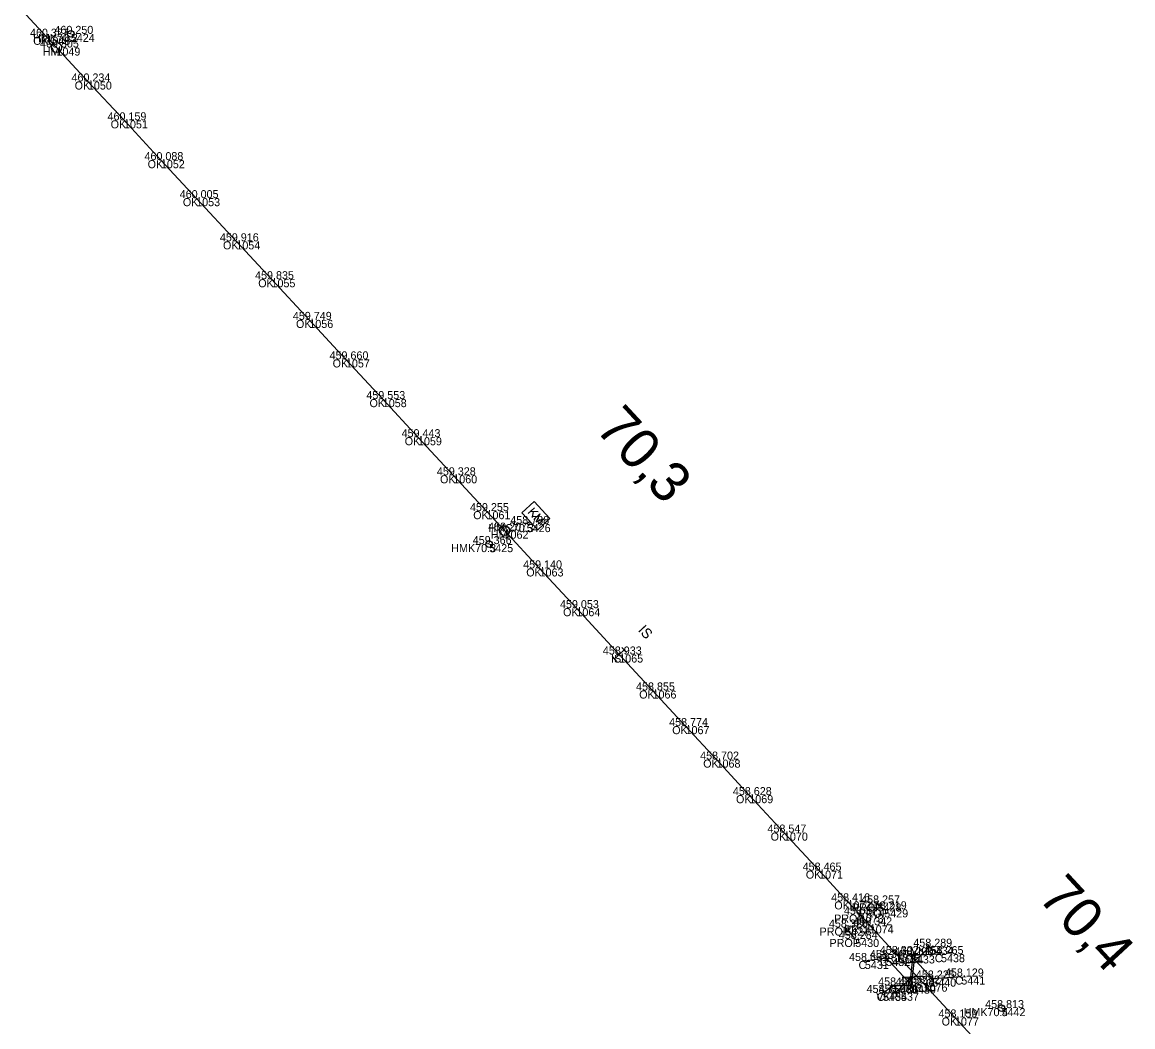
# Model space of a CAD drawing. Extents: x -621782 to -610392, y -1141853 to -1122321.
# Drawn here: x -621209.8 to -621043.9, y -1126851.5 to -1126701.5 of the extents above; entities that cross this region are included whole.
import ezdxf

# ---------------------------------------------------------------- set-up
doc = ezdxf.new("R2010")
doc.units = 0
for name, color, linetype in [('Vrstva 1', 7, 'Continuous'), ('Vrstva 19', 7, 'Continuous'), ('Vrstva 3', 7, 'Continuous'), ('Vrstva 4', 7, 'Continuous'), ('Vrstva 51', 7, 'Continuous'), ('Vrstva 60', 7, 'Continuous'), ('Vrstva 61', 7, 'Continuous'), ('Vrstva 62', 7, 'Continuous'), ('Vrstva 7', 7, 'Continuous')]:
    doc.layers.add(name, color=color, linetype=linetype)

msp = doc.modelspace()

# ---------------------------------------------------------------- linework, layer by layer
at = {"layer": 'Vrstva 1'}
msp.add_lwpolyline([(-621209.79, -1126699.74), (-621206.18, -1126703.65), (-621204.68, -1126705.26), (-621199.98, -1126710.33), (-621194.59, -1126716.13), (-621189.08, -1126722.08), (-621183.81, -1126727.75), (-621177.81, -1126734.2), (-621172.56, -1126739.86), (-621166.91, -1126745.93), (-621161.44, -1126751.83), (-621155.94, -1126757.76), (-621150.68, -1126763.45), (-621145.41, -1126769.14), (-621140.45, -1126774.49), (-621137.75, -1126777.4), (-621132.52, -1126783.04), (-621127.02, -1126788.98), (-621120.62, -1126795.9), (-621115.65, -1126801.27), (-621110.72, -1126806.59), (-621106.09, -1126811.59), (-621101.2, -1126816.9), (-621096.02, -1126822.49), (-621090.77, -1126828.17), (-621086.52, -1126832.76), (-621084.7, -1126834.73), (-621083.21, -1126836.34), (-621079.25, -1126840.62), (-621075.17, -1126845.04), (-621070.48, -1126850.1), (-621067.91, -1126852.88)], dxfattribs=at)
at = {"layer": 'Vrstva 19'}
for p, q in [((-621082.04, -1126833.07), (-621081.04, -1126833.95)), ((-621086.86, -1126836.67), (-621085.38, -1126838.37))]:
    msp.add_line(p, q, dxfattribs=at)
at = {"layer": 'Vrstva 3'}
for p, q in [((-621119.89, -1126795.22), (-621121.36, -1126796.58)), ((-621120.23, -1126794.85), (-621119.55, -1126795.59)), ((-621121.7, -1126796.21), (-621121.02, -1126796.95))]:
    msp.add_line(p, q, dxfattribs=at)
at = {"layer": 'Vrstva 4'}
for p, q in [((-621079.25, -1126840.62), (-621075.17, -1126845.04)), ((-621077.19, -1126844.97), (-621076.66, -1126840.39)), ((-621074.25, -1126839.53), (-621076.84, -1126841.92)), ((-621073.91, -1126839.9), (-621074.59, -1126839.17)), ((-621075.3, -1126841.86), (-621079.91, -1126842.03)), ((-621076.5, -1126840.95), (-621077.03, -1126845.53)), ((-621079.43, -1126846.4), (-621076.85, -1126844.01)), ((-621078.39, -1126844.07), (-621073.78, -1126843.89)), ((-621079.77, -1126846.03), (-621079.09, -1126846.76))]:
    msp.add_line(p, q, dxfattribs=at)
at = {"layer": 'Vrstva 51'}
for points in [[(-621072.56, -1126840.64), (-621077.06, -1126840.83), (-621073.87, -1126844.28), (-621069.53, -1126843.98)], [(-621083.94, -1126841.66), (-621080.74, -1126841.21), (-621076.9, -1126845.34), (-621079.5, -1126845.32), (-621081.22, -1126846.43)]]:
    msp.add_lwpolyline(points, dxfattribs=at)
at = {"layer": 'Vrstva 60'}
for p, q in [((-621206.18, -1126703.65), (-621206.18, -1126703.65)), ((-621202.53, -1126703.22), (-621202.53, -1126703.22)), ((-621204.68, -1126705.26), (-621204.68, -1126705.26)), ((-621199.98, -1126710.33), (-621199.98, -1126710.33)), ((-621194.59, -1126716.13), (-621194.59, -1126716.13)), ((-621189.08, -1126722.08), (-621189.08, -1126722.08)), ((-621183.81, -1126727.75), (-621183.81, -1126727.75)), ((-621177.81, -1126734.2), (-621177.81, -1126734.2)), ((-621172.56, -1126739.86), (-621172.56, -1126739.86)), ((-621166.91, -1126745.93), (-621166.91, -1126745.93)), ((-621161.44, -1126751.83), (-621161.44, -1126751.83)), ((-621155.94, -1126757.76), (-621155.94, -1126757.76)), ((-621150.68, -1126763.45), (-621150.68, -1126763.45)), ((-621145.41, -1126769.14), (-621145.41, -1126769.14)), ((-621140.45, -1126774.49), (-621140.45, -1126774.49)), ((-621137.75, -1126777.4), (-621137.75, -1126777.4)), ((-621134.44, -1126776.42), (-621134.44, -1126776.42)), ((-621140.04, -1126779.41), (-621140.04, -1126779.41)), ((-621132.52, -1126783.04), (-621132.52, -1126783.04)), ((-621127.02, -1126788.98), (-621127.02, -1126788.98)), ((-621120.62, -1126795.9), (-621120.62, -1126795.9)), ((-621115.65, -1126801.27), (-621115.65, -1126801.27)), ((-621110.72, -1126806.59), (-621110.72, -1126806.59)), ((-621106.09, -1126811.59), (-621106.09, -1126811.59)), ((-621101.2, -1126816.9), (-621101.2, -1126816.9)), ((-621096.02, -1126822.49), (-621096.02, -1126822.49)), ((-621090.77, -1126828.17), (-621090.77, -1126828.17)), ((-621086.52, -1126832.76), (-621086.52, -1126832.76)), ((-621082.04, -1126833.07), (-621082.04, -1126833.07)), ((-621081.04, -1126833.95), (-621081.04, -1126833.95)), ((-621084.7, -1126834.73), (-621084.7, -1126834.73)), ((-621086.86, -1126836.67), (-621086.86, -1126836.67)), ((-621083.21, -1126836.34), (-621083.21, -1126836.34)), ((-621085.38, -1126838.37), (-621085.38, -1126838.37)), ((-621079.25, -1126840.62), (-621079.25, -1126840.62)), ((-621074.25, -1126839.53), (-621074.25, -1126839.53)), ((-621072.56, -1126840.64), (-621072.56, -1126840.64)), ((-621083.94, -1126841.66), (-621083.94, -1126841.66)), ((-621080.74, -1126841.21), (-621080.74, -1126841.21)), ((-621077.06, -1126840.83), (-621077.06, -1126840.83)), ((-621069.53, -1126843.98), (-621069.53, -1126843.98)), ((-621079.5, -1126845.32), (-621079.5, -1126845.32)), ((-621076.9, -1126845.34), (-621076.9, -1126845.34)), ((-621075.17, -1126845.04), (-621075.17, -1126845.04)), ((-621073.87, -1126844.28), (-621073.87, -1126844.28)), ((-621081.22, -1126846.43), (-621081.22, -1126846.43)), ((-621079.43, -1126846.4), (-621079.43, -1126846.4)), ((-621063.52, -1126848.7), (-621063.52, -1126848.7)), ((-621070.48, -1126850.1), (-621070.48, -1126850.1))]:
    msp.add_line(p, q, dxfattribs=at)
at = {"layer": 'Vrstva 7'}
for p, q in [((-621202.56, -1126703.18), (-621202.49, -1126703.25)), ((-621133.3, -1126773.98), (-621134.22, -1126774.83)), ((-621134.44, -1126776.42), (-621133.98, -1126775.99)), ((-621132.74, -1126774.59), (-621133.92, -1126774.55)), ((-621133.49, -1126774.56), (-621133.65, -1126775.44)), ((-621140.08, -1126779.37), (-621140.01, -1126779.45)), ((-621063.55, -1126848.67), (-621063.48, -1126848.74))]:
    msp.add_line(p, q, dxfattribs=at)
msp.add_lwpolyline([(-621135.17, -1126774.72), (-621133.34, -1126773.03), (-621130.97, -1126775.59), (-621132.79, -1126777.27)], close=True, dxfattribs=at)
msp.add_lwpolyline([(-621133.37, -1126775.74), (-621132.46, -1126774.89), (-621133.04, -1126776.09), (-621131.81, -1126775.59), (-621132.72, -1126776.44)], dxfattribs=at)
for centre, radius in [((-621202.53, -1126703.22), 0.5), ((-621204.68, -1126705.26), 0.75), ((-621137.75, -1126777.4), 0.75), ((-621140.04, -1126779.41), 0.5), ((-621063.52, -1126848.7), 0.5)]:
    msp.add_circle(centre, radius, dxfattribs=at)

# ---------------------------------------------------------------- texts
at = {"layer": 'Vrstva 3'}
msp.add_text('IS', height=1.5, rotation=312.7904, dxfattribs=at).set_placement((-621117.89, -1126792.33))
at = {"layer": 'Vrstva 60'}
for s, p in [('1048', (-621206.18, -1126704.85)), ('5424', (-621202.53, -1126704.42)), ('1049', (-621204.68, -1126706.46)), ('1050', (-621199.98, -1126711.53)), ('1051', (-621194.59, -1126717.33)), ('1052', (-621189.08, -1126723.28)), ('1053', (-621183.81, -1126728.95)), ('1054', (-621177.81, -1126735.4)), ('1055', (-621172.56, -1126741.06)), ('1056', (-621166.91, -1126747.13)), ('1057', (-621161.44, -1126753.03)), ('1058', (-621155.94, -1126758.96)), ('1059', (-621150.68, -1126764.65)), ('1060', (-621145.41, -1126770.33)), ('1061', (-621140.45, -1126775.69)), ('1062', (-621137.75, -1126778.6)), ('5426', (-621134.44, -1126777.62)), ('5425', (-621140.04, -1126780.61)), ('1063', (-621132.52, -1126784.24)), ('1064', (-621127.02, -1126790.18)), ('1065', (-621120.62, -1126797.1)), ('1066', (-621115.65, -1126802.47)), ('1067', (-621110.72, -1126807.79)), ('1068', (-621106.09, -1126812.79)), ('1069', (-621101.2, -1126818.1)), ('1070', (-621096.02, -1126823.69)), ('1071', (-621090.77, -1126829.37)), ('1072', (-621086.52, -1126833.96)), ('5428', (-621082.04, -1126834.27)), ('5429', (-621081.04, -1126835.15)), ('1073', (-621084.7, -1126835.93)), ('5427', (-621086.86, -1126837.87)), ('1074', (-621083.21, -1126837.54)), ('5430', (-621085.38, -1126839.57)), ('1075', (-621079.25, -1126841.82)), ('5434', (-621074.25, -1126840.73)), ('5438', (-621072.56, -1126841.84)), ('5431', (-621083.94, -1126842.86)), ('5432', (-621080.74, -1126842.41)), ('5433', (-621077.06, -1126842.03)), ('5441', (-621069.53, -1126845.18)), ('5436', (-621079.5, -1126846.52)), ('5439', (-621076.9, -1126846.54)), ('1076', (-621075.17, -1126846.24)), ('5440', (-621073.87, -1126845.49)), ('5435', (-621081.22, -1126847.63)), ('5437', (-621079.43, -1126847.6)), ('5442', (-621063.52, -1126849.9)), ('1077', (-621070.48, -1126851.3))]:
    msp.add_text(s, height=1.2, dxfattribs=at).set_placement(p)
at = {"layer": 'Vrstva 61'}
for s, p in [('460.327', (-621208.63, -1126703.65)), ('460.250', (-621204.98, -1126703.22)), ('460.305', (-621207.14, -1126705.26)), ('460.234', (-621202.43, -1126710.33)), ('460.159', (-621197.05, -1126716.13)), ('460.088', (-621191.53, -1126722.08)), ('460.005', (-621186.27, -1126727.75)), ('459.916', (-621180.27, -1126734.2)), ('459.835', (-621175.01, -1126739.86)), ('459.749', (-621169.37, -1126745.93)), ('459.660', (-621163.89, -1126751.83)), ('459.553', (-621158.39, -1126757.76)), ('459.443', (-621153.13, -1126763.45)), ('459.328', (-621147.86, -1126769.14)), ('459.255', (-621142.91, -1126774.49)), ('458.788', (-621136.89, -1126776.42)), ('459.207', (-621140.2, -1126777.4)), ('459.366', (-621142.5, -1126779.41)), ('459.140', (-621134.97, -1126783.04)), ('459.053', (-621129.47, -1126788.98)), ('458.933', (-621123.07, -1126795.9)), ('458.855', (-621118.11, -1126801.27)), ('458.774', (-621113.17, -1126806.59)), ('458.702', (-621108.54, -1126811.59)), ('458.628', (-621103.65, -1126816.9)), ('458.547', (-621098.48, -1126822.49)), ('458.465', (-621093.23, -1126828.17)), ('458.416', (-621088.97, -1126832.76)), ('458.257', (-621084.49, -1126833.07)), ('458.371', (-621087.06, -1126834.73)), ('458.219', (-621083.49, -1126833.95)), ('458.326', (-621089.31, -1126836.67)), ('458.342', (-621085.66, -1126836.34)), ('458.284', (-621087.83, -1126838.37)), ('458.289', (-621076.7, -1126839.53)), ('458.661', (-621086.3, -1126841.66)), ('458.340', (-621083.19, -1126841.21)), ('458.302', (-621081.7, -1126840.62)), ('458.290', (-621079.51, -1126840.83)), ('458.265', (-621075.01, -1126840.64)), ('458.419', (-621081.95, -1126845.32)), ('458.227', (-621077.62, -1126845.04)), ('458.225', (-621076.32, -1126844.28)), ('458.129', (-621071.98, -1126843.98)), ('458.759', (-621083.68, -1126846.43)), ('458.680', (-621081.88, -1126846.4)), ('458.248', (-621079.35, -1126845.34)), ('458.159', (-621072.94, -1126850.1)), ('458.813', (-621065.97, -1126848.7))]:
    msp.add_text(s, height=1.2, dxfattribs=at).set_placement(p)
at = {"layer": 'Vrstva 62'}
for s, p in [('OK', (-621208.16, -1126704.85)), ('HMK70.2', (-621208.18, -1126704.42)), ('HM', (-621206.71, -1126706.46)), ('OK', (-621201.96, -1126711.53)), ('OK', (-621196.58, -1126717.33)), ('OK', (-621191.06, -1126723.28)), ('OK', (-621185.8, -1126728.95)), ('OK', (-621179.8, -1126735.4)), ('OK', (-621174.54, -1126741.06)), ('OK', (-621168.9, -1126747.13)), ('OK', (-621163.43, -1126753.03)), ('OK', (-621157.92, -1126758.96)), ('OK', (-621152.66, -1126764.65)), ('OK', (-621147.39, -1126770.33)), ('OK', (-621142.43, -1126775.69)), ('HMC70.3', (-621140.18, -1126777.62)), ('HM', (-621139.79, -1126778.6)), ('HMK70.3', (-621145.71, -1126780.61)), ('OK', (-621134.51, -1126784.24)), ('OK', (-621129.01, -1126790.18)), ('IS', (-621121.85, -1126797.1)), ('OK', (-621117.64, -1126802.47)), ('OK', (-621112.71, -1126807.79)), ('OK', (-621108.08, -1126812.79)), ('OK', (-621103.18, -1126818.1)), ('OK', (-621098.01, -1126823.69)), ('OK', (-621092.75, -1126829.37)), ('OK', (-621088.5, -1126833.96)), ('PROP', (-621085.88, -1126834.27)), ('PROP', (-621084.88, -1126835.15)), ('PROP', (-621088.53, -1126835.93)), ('PROP', (-621090.7, -1126837.87)), ('PROP', (-621087.04, -1126837.54)), ('PROP', (-621089.22, -1126839.57)), ('PRJ', (-621081.73, -1126841.82)), ('VKR', (-621077.06, -1126840.73)), ('C', (-621073.49, -1126841.84)), ('C', (-621084.88, -1126842.86)), ('C', (-621081.67, -1126842.41)), ('C', (-621077.99, -1126842.03)), ('C', (-621070.46, -1126845.18)), ('C', (-621080.43, -1126846.52)), ('C', (-621077.83, -1126846.54)), ('PRJ', (-621077.66, -1126846.24)), ('C', (-621074.8, -1126845.49)), ('VKR', (-621082.24, -1126847.6)), ('C', (-621082.16, -1126847.63)), ('HMK70.4', (-621069.18, -1126849.9)), ('OK', (-621072.47, -1126851.3))]:
    msp.add_text(s, height=1.2, dxfattribs=at).set_placement(p)
at = {"layer": 'Vrstva 7'}
for s, rotation, p in [('70,3', 312.8348, (-621124.36, -1126762.27)), ('70,4', 312.7747, (-621058.24, -1126832.29))]:
    msp.add_text(s, height=6, rotation=rotation, dxfattribs=at).set_placement(p)

doc.saveas('drawing.dxf')
